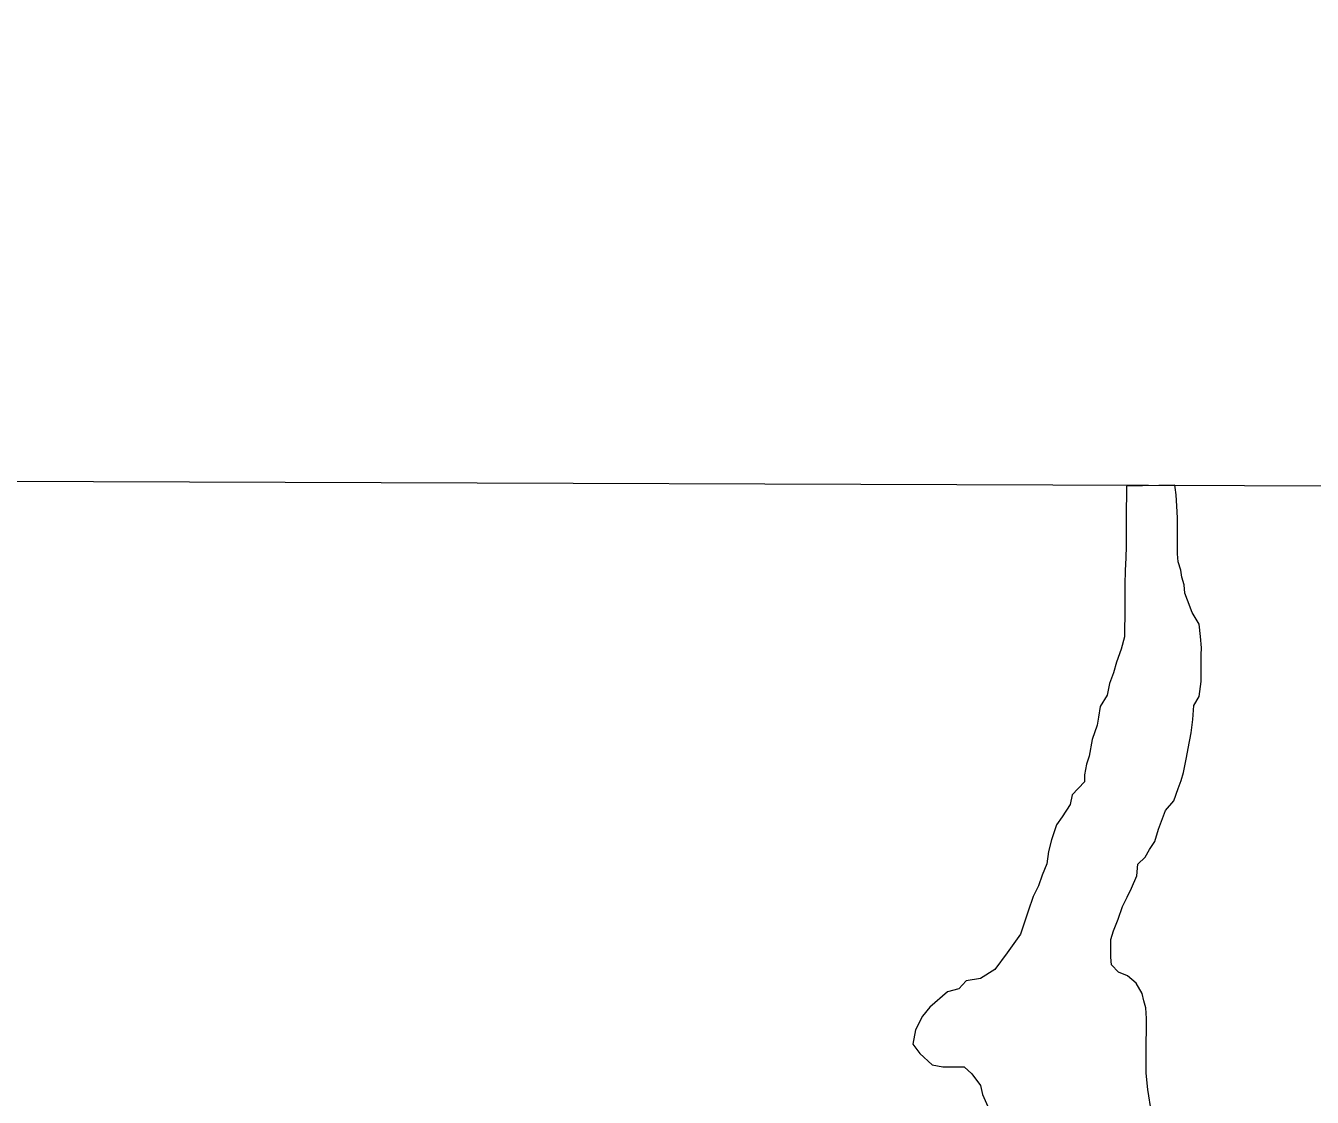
# Model space of a CAD drawing. Extents: x -1643653 to 4543381, y 1624270 to 13878484.
# Drawn here: x 803482.2 to 803846.1, y 9016053.1 to 9016356.1 of the extents above; entities that cross this region are included whole.
import ezdxf

# ---------------------------------------------------------------- set-up
doc = ezdxf.new("R2010")
doc.units = 0
doc.header["$LTSCALE"] = 200
doc.layers.add('1', color=7, linetype='Continuous', lineweight=13)
doc.layers.add('28', color=7, linetype='Continuous', lineweight=53)

msp = doc.modelspace()

# ---------------------------------------------------------------- linework, layer by layer
at = {"layer": '1'}
msp.add_line((798190.5, 9016246.4), (834959.1, 9016114), dxfattribs=at)
for points in [[(803807.2, 9016226.2), (803793.6, 9016225.9), (803793.6, 9016222.6), (803793.5, 9016220.1), (803793.5, 9016218.1), (803793.5, 9016214.9), (803793.5, 9016212.1), (803793.5, 9016208.9), (803793.4, 9016205.6), (803793.2, 9016202.1), (803793.1, 9016198.1), (803793.1, 9016195.3), (803793.1, 9016192.6), (803793.1, 9016189.1), (803793, 9016185.8), (803793, 9016183.3), (803792, 9016179.8), (803790.7, 9016176.1), (803789.9, 9016173.1), (803788.7, 9016170.1), (803788.1, 9016166.8), (803786.1, 9016163.6), (803785.6, 9016160.6), (803785.3, 9016158.3), (803783.8, 9016154.3), (803783, 9016149.6), (803782.2, 9016147.3), (803781.7, 9016144.3), (803781.7, 9016142.3), (803778.2, 9016138.6), (803777.6, 9016135.9), (803775.4, 9016132.4), (803773.8, 9016130.1), (803772.3, 9016125.9), (803771.5, 9016122.6), (803771, 9016119.1), (803769.7, 9016115.9), (803768.7, 9016112.9), (803767.2, 9016109.9), (803765.7, 9016105.7), (803763.6, 9016099.2), (803759.8, 9016093.9), (803756.3, 9016089.2), (803752.3, 9016086.7), (803748.2, 9016086), (803746.1, 9016083.8), (803742.9, 9016082.9), (803742.9, 9016082.9), (803737.9, 9016078.6), (803735.9, 9016076), (803733.9, 9016072.2), (803733.1, 9016068.1), (803735.1, 9016065.5), (803738.6, 9016062.3), (803741.6, 9016061.7), (803743.6, 9016061.7), (803745.6, 9016061.7), (803747.6, 9016061.7), (803749.8, 9016059.7), (803752.3, 9016056.4), (803752.8, 9016053.9), (803754.7, 9016049.6)], [(803807.2, 9016226.2), (803793.6, 9016225.9), (803793.6, 9016222.6), (803793.5, 9016220.1), (803793.5, 9016218.1), (803793.5, 9016214.9), (803793.5, 9016212.1), (803793.5, 9016208.9), (803793.4, 9016205.6), (803793.2, 9016202.1), (803793.1, 9016198.1), (803793.1, 9016195.3), (803793.1, 9016192.6), (803793.1, 9016189.1), (803793, 9016185.8), (803793, 9016183.3), (803792, 9016179.8), (803790.7, 9016176.1), (803789.9, 9016173.1), (803788.7, 9016170.1), (803788.1, 9016166.8), (803786.1, 9016163.6), (803785.6, 9016160.6), (803785.3, 9016158.3), (803783.8, 9016154.3), (803783, 9016149.6), (803782.2, 9016147.3), (803781.7, 9016144.3), (803781.7, 9016142.3), (803778.2, 9016138.6), (803777.6, 9016135.9), (803775.4, 9016132.4), (803773.8, 9016130.1), (803772.3, 9016125.9), (803771.5, 9016122.6), (803771, 9016119.1), (803769.7, 9016115.9), (803768.7, 9016112.9), (803767.2, 9016109.9), (803765.7, 9016105.7), (803763.6, 9016099.2), (803759.8, 9016093.9), (803756.3, 9016089.2), (803752.3, 9016086.7), (803748.2, 9016086), (803746.1, 9016083.8), (803742.9, 9016082.9), (803742.9, 9016082.9), (803737.9, 9016078.6), (803735.9, 9016076), (803733.9, 9016072.2), (803733.1, 9016068.1), (803735.1, 9016065.5), (803738.6, 9016062.3), (803741.6, 9016061.7), (803743.6, 9016061.7), (803745.6, 9016061.7), (803747.6, 9016061.7), (803749.8, 9016059.7), (803752.3, 9016056.4), (803752.8, 9016053.9), (803754.7, 9016049.6)], [(803789.9, 9016100.2), (803791.2, 9016103.5), (803792.4, 9016107), (803793.7, 9016109.7), (803795, 9016112.2), (803796.5, 9016115.7), (803796.8, 9016119), (803798.8, 9016121), (803800.1, 9016123.2), (803801.6, 9016125.4), (803802.6, 9016128.9), (803804.6, 9016134.2), (803806.9, 9016136.9), (803808.2, 9016140.4), (803809, 9016142.7), (803809.7, 9016144.9), (803810.5, 9016149.2), (803811, 9016151.7), (803811.8, 9016156.2), (803812.3, 9016159.9), (803812.6, 9016163.9), (803814.1, 9016166.4), (803814.7, 9016170.7), (803814.7, 9016174.4), (803814.7, 9016178.2), (803814.8, 9016180.2), (803814.5, 9016183.4), (803814.1, 9016186.9), (803812.1, 9016190.2), (803810.8, 9016193.7), (803810.1, 9016195.7), (803809.9, 9016198), (803809.2, 9016200.2), (803808.9, 9016202.2), (803808.2, 9016204.5), (803808, 9016206.8), (803808, 9016208.8), (803808, 9016210.8), (803808, 9016212.8), (803808, 9016214.8), (803808, 9016217), (803807.8, 9016220.3), (803807.6, 9016223.5), (803807.3, 9016225.5), (803807.2, 9016226.2)], [(803789.9, 9016100.2), (803791.2, 9016103.5), (803792.4, 9016107), (803793.7, 9016109.7), (803795, 9016112.2), (803796.5, 9016115.7), (803796.8, 9016119), (803798.8, 9016121), (803800.1, 9016123.2), (803801.6, 9016125.4), (803802.6, 9016128.9), (803804.6, 9016134.2), (803806.9, 9016136.9), (803808.2, 9016140.4), (803809, 9016142.7), (803809.7, 9016144.9), (803810.5, 9016149.2), (803811, 9016151.7), (803811.8, 9016156.2), (803812.3, 9016159.9), (803812.6, 9016163.9), (803814.1, 9016166.4), (803814.7, 9016170.7), (803814.7, 9016174.4), (803814.7, 9016178.2), (803814.8, 9016180.2), (803814.5, 9016183.4), (803814.1, 9016186.9), (803812.1, 9016190.2), (803810.8, 9016193.7), (803810.1, 9016195.7), (803809.9, 9016198), (803809.2, 9016200.2), (803808.9, 9016202.2), (803808.2, 9016204.5), (803808, 9016206.8), (803808, 9016208.8), (803808, 9016210.8), (803808, 9016212.8), (803808, 9016214.8), (803808, 9016217), (803807.8, 9016220.3), (803807.6, 9016223.5), (803807.3, 9016225.5), (803807.2, 9016226.2)], [(803800.6, 9016048.7), (803799.6, 9016055.3), (803799.6, 9016055.3), (803799.6, 9016055.3), (803799.1, 9016059.9), (803799.1, 9016059.9), (803799.1, 9016063.6), (803799.1, 9016066.4), (803799.1, 9016068.6), (803799.2, 9016072.1), (803799.2, 9016075.4), (803799, 9016078.4), (803798.5, 9016080.4), (803798, 9016082.4), (803796.3, 9016085.4), (803793.8, 9016087.4), (803791.3, 9016088.5), (803789.3, 9016090.5), (803789.1, 9016092.7), (803789.1, 9016094.7), (803789.1, 9016097.7), (803789.9, 9016100.2)], [(803800.6, 9016048.7), (803799.6, 9016055.3), (803799.6, 9016055.3), (803799.6, 9016055.3), (803799.1, 9016059.9), (803799.1, 9016059.9), (803799.1, 9016063.6), (803799.1, 9016066.4), (803799.1, 9016068.6), (803799.2, 9016072.1), (803799.2, 9016075.4), (803799, 9016078.4), (803798.5, 9016080.4), (803798, 9016082.4), (803796.3, 9016085.4), (803793.8, 9016087.4), (803791.3, 9016088.5), (803789.3, 9016090.5), (803789.1, 9016092.7), (803789.1, 9016094.7), (803789.1, 9016097.7), (803789.9, 9016100.2)]]:
    msp.add_lwpolyline(points, dxfattribs=at)
at = {"layer": '1', "lineweight": 25}
msp.add_spline([(814781, 9009175.5), (814787.2, 9009173.4), (814796.9, 9009173.4), (814799.4, 9009172.4), (814805.1, 9009174.5), (814805.6, 9009176.5), (814811.7, 9009179.5), (814811.7, 9009179.5), (814801.5, 9009181), (814790.7, 9009181.5), (814784.1, 9009183.1), (814777.4, 9009185.1), (814778.4, 9009175.5)], degree=3, dxfattribs=at)
at = {"layer": '1', "lineweight": 35}
msp.add_spline([(803484.7, 9016652.3), (803577.3, 9016656.8), (803731.5, 9016679), (803896.1, 9016727.9), (804054.3, 9016780.7), (804277.5, 9016859.2), (804463.3, 9016913.9), (804794, 9016940), (805029.9, 9016932.6), (805258.3, 9016887.8), (805427.6, 9016824.6), (805588.1, 9016742.6), (805717.8, 9016657.1), (805829.8, 9016554.6), (805996.6, 9016393.8), (806131.1, 9016281.3), (806238.2, 9016188.8)], degree=3, dxfattribs=at)
at = {"layer": '1'}
msp.add_spline([(803484.7, 9016652.3), (803577.3, 9016656.8), (803731.5, 9016679), (803896.1, 9016727.9), (804054.3, 9016780.7), (804277.5, 9016859.2), (804463.3, 9016913.9), (804794, 9016940), (805029.9, 9016932.6), (805258.3, 9016887.8), (805427.6, 9016824.6), (805588.1, 9016742.6), (805717.8, 9016657.1), (805829.8, 9016554.6), (805996.6, 9016393.8), (806131.1, 9016281.3), (806238.2, 9016188.8)], degree=3, dxfattribs=at)
at = {"layer": '28'}
msp.add_spline([(803484.7, 9016652.3), (803577.3, 9016656.8), (803731.5, 9016679), (803896.1, 9016727.9), (804054.3, 9016780.7), (804277.5, 9016859.2), (804463.3, 9016913.9), (804794, 9016940), (805029.9, 9016932.6), (805258.3, 9016887.8), (805427.6, 9016824.6), (805588.1, 9016742.6), (805717.8, 9016657.1), (805829.8, 9016554.6), (805996.6, 9016393.8), (806131.1, 9016281.3), (806238.2, 9016188.8)], degree=3, dxfattribs=at)

doc.saveas('drawing.dxf')
